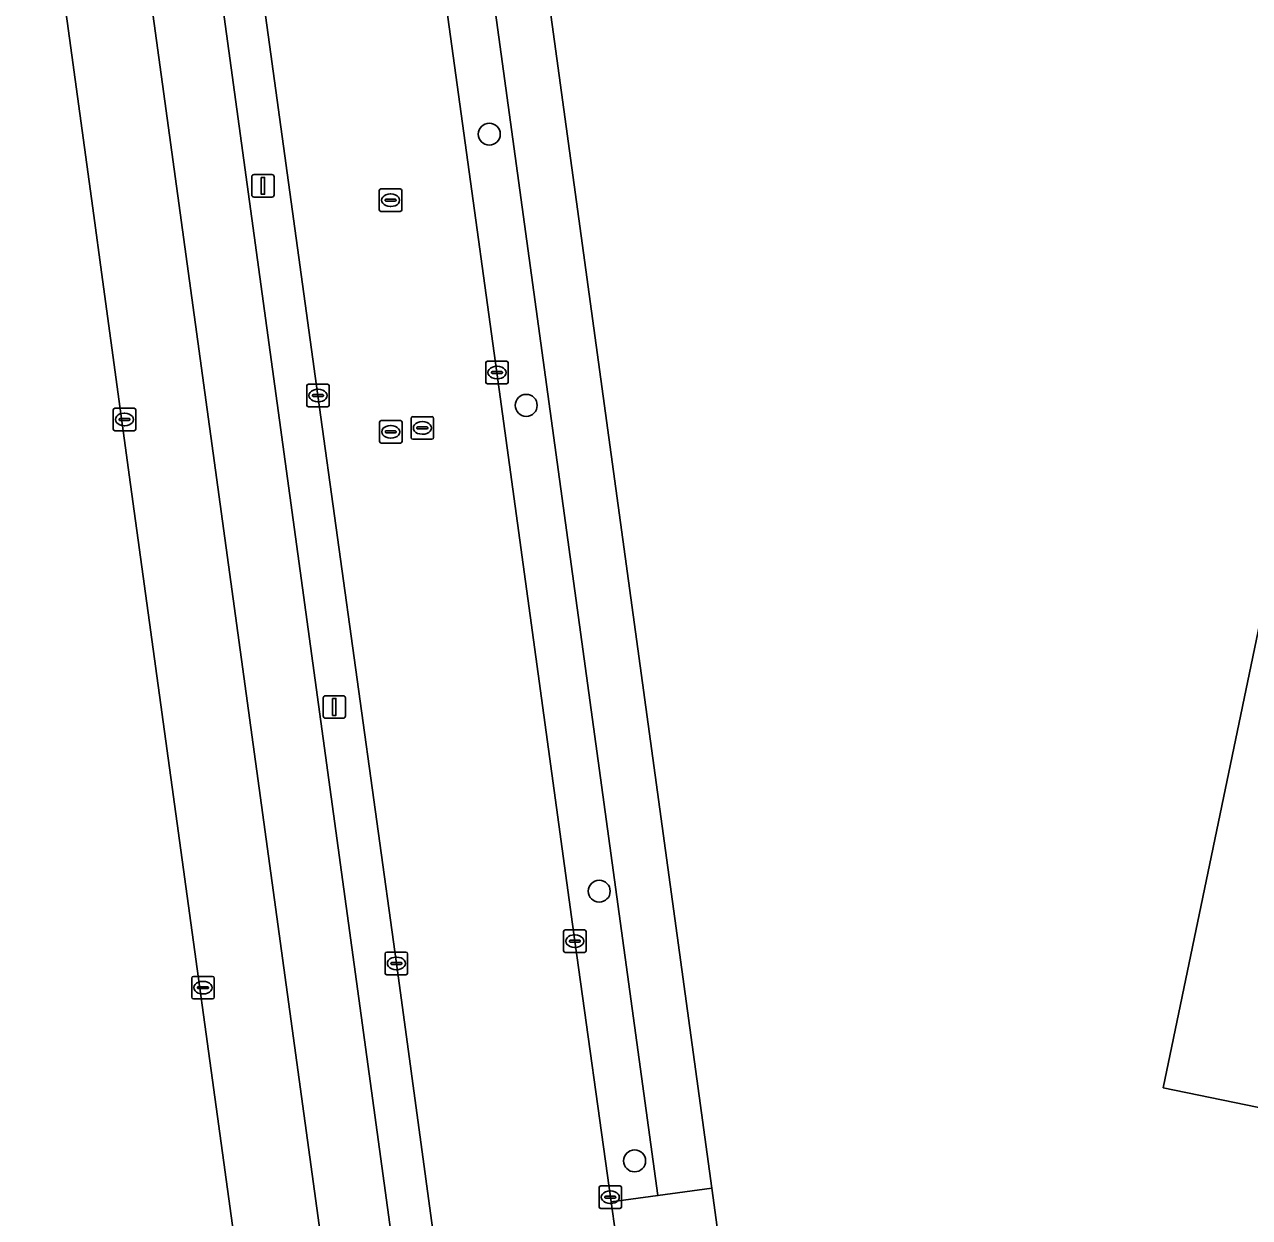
# Model space of a CAD drawing. Extents: x 157692 to 159674, y 381452 to 383291.
# Drawn here: x 157849.2 to 157903.6, y 382513.5 to 382566.6 of the extents above; entities that cross this region are included whole.
import ezdxf

# ---------------------------------------------------------------- set-up
doc = ezdxf.new("R2010")
doc.units = 0
for name, color, linetype in [('IMGEO_Berm_groen', 7, 'Continuous'), ('IMGEO_Boom', 7, 'Continuous'), ('IMGEO_Erf', 7, 'Continuous'), ('IMGEO_Fietspad_gesloten', 7, 'Continuous'), ('IMGEO_Groenvoorziening', 7, 'Continuous'), ('IMGEO_Hek', 7, 'Continuous'), ('IMGEO_Kolk', 7, 'Continuous'), ('IMGEO_Lichtmast', 7, 'Continuous'), ('IMGEO_Pand', 7, 'Continuous'), ('IMGEO_Rijbaan_lokaal_gesloten', 7, 'Continuous'), ('IMGEO_Rijbaan_lokaal_open', 7, 'Continuous'), ('IMGEO_Rioolput', 7, 'Continuous'), ('IMGEO_Voetpad_open', 7, 'Continuous')]:
    doc.layers.add(name, color=color, linetype=linetype)

msp = doc.modelspace()

# ---------------------------------------------------------------- linework, layer by layer
at = {"layer": 'IMGEO_Berm_groen'}
msp.add_lwpolyline([(157870.251, 382492.759), (157869.036, 382501.141), (157867.683, 382510.478), (157865.716, 382524.835), (157862.233, 382550.071), (157857.198, 382586.66), (157854.833, 382603.977), (157852.717, 382619.31), (157849.948, 382639.628), (157846.877, 382661.921), (157845.339, 382672.996), (157843.533, 382672.745), (157867.113, 382500.927), (157867.24, 382500), (157868.205, 382492.966), (157871.67, 382467.768), (157873.42, 382468.013)], dxfattribs=at)
msp.add_lwpolyline([(157859.976, 382641.01), (157859.402, 382645.177), (157857.262, 382644.89), (157857.821, 382640.787), (157860.619, 382620.49), (157862.977, 382603.603), (157865.125, 382587.728), (157867.242, 382572.387), (157870.185, 382551.093), (157873.644, 382525.826), (157875.263, 382514.236), (157877.338, 382514.52)], close=True, dxfattribs=at)
at = {"layer": 'IMGEO_Boom'}
for centre in [(157869.844, 382561.687), (157871.487, 382549.635), (157874.731, 382528.045), (157876.303, 382516.061)]:
    msp.add_circle(centre, 0.489, dxfattribs=at)
at = {"layer": 'IMGEO_Erf'}
for points in [[(157849.329, 382736.105), (157849.496, 382735.716), (157860.477, 382656.01), (157860.942, 382652.634), (157861.922, 382645.515), (157862.017, 382644.827), (157861.9, 382644.854), (157879.737, 382514.849), (157880.839, 382506.814), (157884.968, 382476.724), (157885.28, 382474.45)], [(157905.047, 382518.218), (157899.797, 382519.307), (157909.451, 382565.735)]]:
    msp.add_lwpolyline(points, dxfattribs=at)
at = {"layer": 'IMGEO_Fietspad_gesloten'}
for points in [[(157827.422, 382742.478), (157827.472, 382742.029), (157828.009, 382738.038), (157829.4, 382726.43), (157830.593, 382716.477), (157831.058, 382712.593), (157833.247, 382696.605), (157833.769, 382692.793), (157852.273, 382558.072), (157852.607, 382555.554), (157853.905, 382546.116), (157860.225, 382500.162), (157860.247, 382500), (157861.891, 382488.05), (157876.604, 382381.766)], [(157876.492, 382383.547), (157876.234, 382386.126), (157876.305, 382386.136), (157879.715, 382386.626), (157871.415, 382447.531), (157870.939, 382451.008), (157868.952, 382465.548), (157868.415, 382469.211), (157865.845, 382488.107), (157864.022, 382500.584), (157837.599, 382692.951)]]:
    msp.add_lwpolyline(points, dxfattribs=at)
at = {"layer": 'IMGEO_Groenvoorziening'}
msp.add_lwpolyline([(157861.891, 382488.05), (157860.247, 382500), (157860.225, 382500.162), (157853.905, 382546.116), (157852.607, 382555.554), (157852.273, 382558.072), (157833.769, 382692.793), (157833.247, 382696.605), (157831.058, 382712.593), (157830.593, 382716.477), (157828.662, 382716.174), (157829.632, 382710.335), (157809.043, 382706.922), (157804.833, 382732.059), (157825.448, 382735.546), (157827.018, 382726.047), (157827.098, 382726.06), (157825.704, 382737.646), (157825.14, 382742.746)], dxfattribs=at)
at = {"layer": 'IMGEO_Hek'}
for points in [[(157879.737, 382514.849), (157861.9, 382644.854)], [(157880.839, 382506.814), (157879.737, 382514.849)]]:
    msp.add_lwpolyline(points, dxfattribs=at)
at = {"layer": 'IMGEO_Kolk'}
for p, q in [((157869.689, 382550.667), (157869.689, 382551.519)), ((157869.764, 382551.593), (157870.616, 382551.593)), ((157870.177, 382551.373), (157870.202, 382551.373)), ((157870.69, 382551.519), (157870.69, 382550.667)), ((157869.948, 382551.087), (157869.948, 382551.099)), ((157870.386, 382551.05), (157869.988, 382551.05)), ((157869.991, 382551.136), (157870.389, 382551.136)), ((157870.432, 382551.099), (157870.432, 382551.087)), ((157861.734, 382549.645), (157861.734, 382550.497)), ((157861.809, 382550.571), (157862.661, 382550.571)), ((157862.222, 382550.351), (157862.247, 382550.351)), ((157862.735, 382550.497), (157862.735, 382549.645)), ((157870.616, 382550.593), (157869.764, 382550.593)), ((157870.2, 382550.813), (157870.175, 382550.813)), ((157861.993, 382550.065), (157861.993, 382550.077)), ((157862.431, 382550.028), (157862.033, 382550.028)), ((157862.036, 382550.114), (157862.434, 382550.114)), ((157862.245, 382549.791), (157862.22, 382549.791)), ((157862.477, 382550.077), (157862.477, 382550.065)), ((157853.136, 382548.583), (157853.136, 382549.435)), ((157853.211, 382549.509), (157854.063, 382549.509)), ((157853.624, 382549.289), (157853.649, 382549.289)), ((157854.137, 382549.435), (157854.137, 382548.583)), ((157862.661, 382549.571), (157861.809, 382549.571)), ((157853.395, 382549.003), (157853.395, 382549.015)), ((157853.833, 382548.966), (157853.435, 382548.966)), ((157853.438, 382549.052), (157853.836, 382549.052)), ((157853.647, 382548.729), (157853.622, 382548.729)), ((157853.879, 382549.015), (157853.879, 382549.003)), ((157854.063, 382548.509), (157853.211, 382548.509)), ((157873.223, 382526.326), (157874.075, 382526.326)), ((157873.148, 382525.4), (157873.148, 382526.252)), ((157873.407, 382525.82), (157873.407, 382525.832)), ((157873.845, 382525.783), (157873.447, 382525.783)), ((157873.45, 382525.869), (157873.848, 382525.869)), ((157873.636, 382526.106), (157873.661, 382526.106)), ((157873.891, 382525.832), (157873.891, 382525.82)), ((157874.149, 382526.252), (157874.149, 382525.4)), ((157865.217, 382524.409), (157865.217, 382525.261)), ((157865.292, 382525.335), (157866.144, 382525.335)), ((157866.218, 382525.261), (157866.218, 382524.409)), ((157874.075, 382525.326), (157873.223, 382525.326)), ((157873.659, 382525.546), (157873.634, 382525.546)), ((157865.476, 382524.829), (157865.476, 382524.841)), ((157865.914, 382524.792), (157865.516, 382524.792)), ((157865.519, 382524.878), (157865.917, 382524.878)), ((157865.705, 382525.115), (157865.73, 382525.115)), ((157865.96, 382524.841), (157865.96, 382524.829)), ((157856.622, 382523.333), (157856.622, 382524.185)), ((157856.697, 382524.259), (157857.549, 382524.259)), ((157857.623, 382524.185), (157857.623, 382523.333)), ((157866.144, 382524.335), (157865.292, 382524.335)), ((157865.728, 382524.555), (157865.703, 382524.555)), ((157856.881, 382523.753), (157856.881, 382523.765)), ((157857.319, 382523.716), (157856.921, 382523.716)), ((157856.924, 382523.802), (157857.322, 382523.802)), ((157857.11, 382524.039), (157857.135, 382524.039)), ((157857.365, 382523.765), (157857.365, 382523.753)), ((157857.549, 382523.259), (157856.697, 382523.259)), ((157857.133, 382523.479), (157857.108, 382523.479)), ((157874.798, 382514.946), (157875.65, 382514.946)), ((157874.723, 382514.02), (157874.723, 382514.872)), ((157874.982, 382514.44), (157874.982, 382514.452)), ((157875.42, 382514.403), (157875.022, 382514.403)), ((157875.025, 382514.489), (157875.423, 382514.489)), ((157875.211, 382514.726), (157875.236, 382514.726)), ((157875.466, 382514.452), (157875.466, 382514.44)), ((157875.724, 382514.872), (157875.724, 382514.02)), ((157875.65, 382513.946), (157874.798, 382513.946)), ((157875.234, 382514.166), (157875.209, 382514.166))]:
    msp.add_line(p, q, dxfattribs=at)
for points in [[(157869.689, 382550.667), (157869.689, 382551.519)], [(157869.764, 382551.593), (157870.616, 382551.593)], [(157870.69, 382551.519), (157870.69, 382550.667)], [(157861.734, 382549.645), (157861.734, 382550.497)], [(157861.809, 382550.571), (157862.661, 382550.571)], [(157862.735, 382550.497), (157862.735, 382549.645)], [(157870.616, 382550.593), (157869.764, 382550.593)], [(157853.136, 382548.583), (157853.136, 382549.435)], [(157853.211, 382549.509), (157854.063, 382549.509)], [(157854.137, 382549.435), (157854.137, 382548.583)], [(157862.661, 382549.571), (157861.809, 382549.571)], [(157854.063, 382548.509), (157853.211, 382548.509)], [(157873.223, 382526.326), (157874.075, 382526.326)], [(157873.148, 382525.4), (157873.148, 382526.252)], [(157874.149, 382526.252), (157874.149, 382525.4)], [(157865.217, 382524.409), (157865.217, 382525.261)], [(157865.292, 382525.335), (157866.144, 382525.335)], [(157866.218, 382525.261), (157866.218, 382524.409)], [(157874.075, 382525.326), (157873.223, 382525.326)], [(157856.622, 382523.333), (157856.622, 382524.185)], [(157856.697, 382524.259), (157857.549, 382524.259)], [(157857.623, 382524.185), (157857.623, 382523.333)], [(157866.144, 382524.335), (157865.292, 382524.335)], [(157857.549, 382523.259), (157856.697, 382523.259)], [(157874.798, 382514.946), (157875.65, 382514.946)], [(157874.723, 382514.02), (157874.723, 382514.872)], [(157875.724, 382514.872), (157875.724, 382514.02)], [(157875.65, 382513.946), (157874.798, 382513.946)]]:
    msp.add_lwpolyline(points, dxfattribs=at)
for centre, radius, start, end in [((157869.766, 382551.517), 0.0765, 91.552, 178.448), ((157869.766, 382551.517), 0.0765, 91.552, 178.448), ((157870.614, 382551.517), 0.0765, 1.552, 88.448), ((157870.614, 382551.517), 0.0765, 1.552, 88.448), ((157869.988, 382551.096), 0.0403, 85.8775, 175.7526), ((157869.985, 382551.086), 0.0366, 178.938, 274.7102), ((157870.389, 382551.093), 0.043, 264.8664, 352.4533), ((157870.393, 382551.098), 0.0386, 1.7309, 96.639), ((157861.811, 382550.495), 0.0765, 91.552, 178.448), ((157861.811, 382550.495), 0.0765, 91.552, 178.448), ((157862.659, 382550.495), 0.0765, 1.552, 88.448), ((157862.659, 382550.495), 0.0765, 1.552, 88.448), ((157869.766, 382550.669), 0.0765, 181.552, 268.448), ((157869.766, 382550.669), 0.0765, 181.552, 268.448), ((157870.614, 382550.669), 0.0765, 271.552, 358.448), ((157870.614, 382550.669), 0.0765, 271.552, 358.448), ((157862.033, 382550.074), 0.0403, 85.8775, 175.7526), ((157862.03, 382550.064), 0.0366, 178.938, 274.7102), ((157862.434, 382550.071), 0.043, 264.8664, 352.4533), ((157862.438, 382550.076), 0.0386, 1.7309, 96.639), ((157853.213, 382549.433), 0.0765, 91.552, 178.448), ((157853.213, 382549.433), 0.0765, 91.552, 178.448), ((157854.061, 382549.433), 0.0765, 1.552, 88.448), ((157854.061, 382549.433), 0.0765, 1.552, 88.448), ((157861.811, 382549.647), 0.0765, 181.552, 268.448), ((157861.811, 382549.647), 0.0765, 181.552, 268.448), ((157862.659, 382549.647), 0.0765, 271.552, 358.448), ((157862.659, 382549.647), 0.0765, 271.552, 358.448), ((157853.435, 382549.012), 0.0403, 85.8775, 175.7526), ((157853.432, 382549.002), 0.0366, 178.938, 274.7102), ((157853.836, 382549.009), 0.043, 264.8664, 352.4533), ((157853.84, 382549.014), 0.0386, 1.7309, 96.639), ((157853.213, 382548.585), 0.0765, 181.552, 268.448), ((157853.213, 382548.585), 0.0765, 181.552, 268.448), ((157854.061, 382548.585), 0.0765, 271.552, 358.448), ((157854.061, 382548.585), 0.0765, 271.552, 358.448), ((157873.225, 382526.25), 0.0765, 91.552, 178.448), ((157873.225, 382526.25), 0.0765, 91.552, 178.448), ((157874.073, 382526.25), 0.0765, 1.552, 88.448), ((157874.073, 382526.25), 0.0765, 1.552, 88.448), ((157873.447, 382525.829), 0.0403, 85.8775, 175.7526), ((157873.444, 382525.819), 0.0366, 178.938, 274.7102), ((157873.848, 382525.826), 0.043, 264.8664, 352.4533), ((157873.852, 382525.831), 0.0386, 1.7309, 96.639), ((157865.294, 382525.259), 0.0765, 91.552, 178.448), ((157865.294, 382525.259), 0.0765, 91.552, 178.448), ((157866.142, 382525.259), 0.0765, 1.552, 88.448), ((157866.142, 382525.259), 0.0765, 1.552, 88.448), ((157873.225, 382525.402), 0.0765, 181.552, 268.448), ((157873.225, 382525.402), 0.0765, 181.552, 268.448), ((157874.073, 382525.402), 0.0765, 271.552, 358.448), ((157874.073, 382525.402), 0.0765, 271.552, 358.448), ((157865.516, 382524.838), 0.0403, 85.8775, 175.7526), ((157865.513, 382524.828), 0.0366, 178.938, 274.7102), ((157865.917, 382524.835), 0.043, 264.8664, 352.4533), ((157865.921, 382524.84), 0.0386, 1.7309, 96.639), ((157856.699, 382524.183), 0.0765, 91.552, 178.448), ((157856.699, 382524.183), 0.0765, 91.552, 178.448), ((157857.547, 382524.183), 0.0765, 1.552, 88.448), ((157857.547, 382524.183), 0.0765, 1.552, 88.448), ((157865.294, 382524.411), 0.0765, 181.552, 268.448), ((157865.294, 382524.411), 0.0765, 181.552, 268.448), ((157866.142, 382524.411), 0.0765, 271.552, 358.448), ((157866.142, 382524.411), 0.0765, 271.552, 358.448), ((157856.921, 382523.762), 0.0403, 85.8775, 175.7526), ((157856.918, 382523.752), 0.0366, 178.938, 274.7102), ((157857.322, 382523.759), 0.043, 264.8664, 352.4533), ((157857.326, 382523.764), 0.0386, 1.7309, 96.639), ((157856.699, 382523.335), 0.0765, 181.552, 268.448), ((157856.699, 382523.335), 0.0765, 181.552, 268.448), ((157857.547, 382523.335), 0.0765, 271.552, 358.448), ((157857.547, 382523.335), 0.0765, 271.552, 358.448), ((157874.8, 382514.87), 0.0765, 91.552, 178.448), ((157874.8, 382514.87), 0.0765, 91.552, 178.448), ((157875.648, 382514.87), 0.0765, 1.552, 88.448), ((157875.648, 382514.87), 0.0765, 1.552, 88.448), ((157875.022, 382514.449), 0.0403, 85.8775, 175.7526), ((157875.019, 382514.439), 0.0366, 178.938, 274.7102), ((157875.423, 382514.446), 0.043, 264.8664, 352.4533), ((157875.427, 382514.451), 0.0386, 1.7309, 96.639), ((157874.8, 382514.022), 0.0765, 181.552, 268.448), ((157874.8, 382514.022), 0.0765, 181.552, 268.448), ((157875.648, 382514.022), 0.0765, 271.552, 358.448), ((157875.648, 382514.022), 0.0765, 271.552, 358.448)]:
    msp.add_arc(centre, radius, start, end, dxfattribs=at)
for centre, major_axis, ratio, start_param, end_param in [((157870.176, 382551.093), (-0.387, 0.002), 0.722429, 4.712389, 7.853982), ((157870.201, 382551.093), (-0.39, 0.002), 0.717154, 1.570796, 4.712389), ((157862.221, 382550.071), (-0.387, 0.002), 0.722429, 4.712389, 7.853982), ((157862.246, 382550.071), (-0.39, 0.002), 0.717154, 1.570796, 4.712389), ((157853.623, 382549.009), (-0.387, 0.002), 0.722429, 4.712389, 7.853982), ((157853.648, 382549.009), (-0.39, 0.002), 0.717154, 1.570796, 4.712389), ((157873.635, 382525.826), (-0.387, 0.002), 0.722429, 4.712389, 7.853982), ((157873.66, 382525.826), (-0.39, 0.002), 0.717154, 1.570796, 4.712389), ((157865.704, 382524.835), (-0.387, 0.002), 0.722429, 4.712389, 7.853982), ((157865.729, 382524.835), (-0.39, 0.002), 0.717154, 1.570796, 4.712389), ((157857.109, 382523.759), (-0.387, 0.002), 0.722429, 4.712389, 7.853982), ((157857.134, 382523.759), (-0.39, 0.002), 0.717154, 1.570796, 4.712389), ((157875.21, 382514.446), (-0.387, 0.002), 0.722429, 4.712389, 7.853982), ((157875.235, 382514.446), (-0.39, 0.002), 0.717154, 1.570796, 4.712389)]:
    msp.add_ellipse(centre, major_axis=major_axis, ratio=ratio, start_param=start_param, end_param=end_param, dxfattribs=at)
at = {"layer": 'IMGEO_Lichtmast'}
for p, q in [((157859.292, 382558.99), (157859.292, 382559.79)), ((157859.292, 382559.79), (157859.292, 382558.99)), ((157859.392, 382559.89), (157860.182, 382559.89)), ((157860.182, 382559.89), (157859.392, 382559.89)), ((157860.282, 382559.79), (157860.282, 382558.99)), ((157860.282, 382558.99), (157860.282, 382559.79)), ((157860.182, 382558.89), (157859.392, 382558.89)), ((157859.392, 382558.89), (157860.182, 382558.89)), ((157862.564, 382536.733), (157863.354, 382536.733)), ((157863.354, 382536.733), (157862.564, 382536.733)), ((157862.464, 382535.833), (157862.464, 382536.633)), ((157862.464, 382536.633), (157862.464, 382535.833)), ((157863.454, 382536.633), (157863.454, 382535.833)), ((157863.454, 382535.833), (157863.454, 382536.633)), ((157863.354, 382535.733), (157862.564, 382535.733)), ((157862.564, 382535.733), (157863.354, 382535.733))]:
    msp.add_line(p, q, dxfattribs=at)
for points in [[(157859.712, 382559.765), (157859.862, 382559.765), (157859.862, 382559.015), (157859.712, 382559.015), (157859.712, 382559.765)], [(157862.884, 382536.608), (157863.034, 382536.608), (157863.034, 382535.858), (157862.884, 382535.858), (157862.884, 382536.608)]]:
    msp.add_lwpolyline(points, dxfattribs=at)
for centre, start, end in [((157859.392, 382559.79), 90, 180), ((157859.392, 382559.79), 90, 180), ((157860.182, 382559.79), 0, 90), ((157860.182, 382559.79), 360, 90), ((157859.392, 382558.99), 180, 270), ((157859.392, 382558.99), 180, 270), ((157860.182, 382558.99), 270, 0), ((157860.182, 382558.99), 270, 0), ((157862.564, 382536.633), 90, 180), ((157862.564, 382536.633), 90, 180), ((157863.354, 382536.633), 0, 90), ((157863.354, 382536.633), 360, 90), ((157862.564, 382535.833), 180, 270), ((157862.564, 382535.833), 180, 270), ((157863.354, 382535.833), 270, 0), ((157863.354, 382535.833), 270, 0)]:
    msp.add_arc(centre, 0.1, start, end, dxfattribs=at)
at = {"layer": 'IMGEO_Pand'}
msp.add_lwpolyline([(157909.451, 382565.735), (157899.797, 382519.307), (157905.047, 382518.218)], dxfattribs=at)
at = {"layer": 'IMGEO_Rijbaan_lokaal_gesloten'}
for points in [[(157849.237, 382703.723), (157847.918, 382713.491), (157847.304, 382718.207), (157839.35, 382717.16), (157840.516, 382708.309), (157841.324, 382702.531), (157844.226, 382681.246), (157845.318, 382673.152), (157845.339, 382672.996), (157846.877, 382661.921), (157849.948, 382639.628), (157852.717, 382619.31), (157854.833, 382603.977), (157857.198, 382586.66), (157862.233, 382550.071), (157865.716, 382524.835), (157867.683, 382510.478), (157869.036, 382501.141), (157870.251, 382492.759), (157872.683, 382475.083), (157880.509, 382476.111)], [(157880.291, 382477.563), (157876.948, 382502.021), (157876.381, 382506.167), (157875.651, 382511.46), (157875.263, 382514.236), (157873.644, 382525.826), (157870.185, 382551.093), (157867.242, 382572.387), (157865.125, 382587.728), (157862.977, 382603.603), (157860.619, 382620.49), (157857.821, 382640.787), (157857.262, 382644.89), (157856.295, 382651.993), (157855.835, 382655.374), (157854.782, 382663.105), (157852.148, 382682.426), (157849.237, 382703.723)]]:
    msp.add_lwpolyline(points, dxfattribs=at)
at = {"layer": 'IMGEO_Rijbaan_lokaal_open'}
msp.add_lwpolyline([(157879.737, 382514.849), (157877.338, 382514.52), (157875.263, 382514.236), (157875.651, 382511.46), (157876.381, 382506.167), (157878.443, 382506.466), (157880.839, 382506.814)], close=True, dxfattribs=at)
at = {"layer": 'IMGEO_Rioolput'}
for p, q in [((157864.959, 382558.326), (157864.959, 382559.178)), ((157865.034, 382559.252), (157865.886, 382559.252)), ((157865.447, 382559.032), (157865.472, 382559.032)), ((157865.96, 382559.178), (157865.96, 382558.326)), ((157865.218, 382558.746), (157865.218, 382558.758)), ((157865.656, 382558.709), (157865.258, 382558.709)), ((157865.261, 382558.795), (157865.659, 382558.795)), ((157865.47, 382558.472), (157865.445, 382558.472)), ((157865.702, 382558.758), (157865.702, 382558.746)), ((157865.886, 382558.252), (157865.034, 382558.252)), ((157864.967, 382548.032), (157864.967, 382548.884)), ((157865.042, 382548.958), (157865.894, 382548.958)), ((157865.455, 382548.738), (157865.48, 382548.738)), ((157865.968, 382548.884), (157865.968, 382548.032)), ((157866.371, 382548.206), (157866.371, 382549.058)), ((157866.446, 382549.132), (157867.298, 382549.132)), ((157866.673, 382548.675), (157867.071, 382548.675)), ((157866.859, 382548.912), (157866.884, 382548.912)), ((157867.372, 382549.058), (157867.372, 382548.206)), ((157865.226, 382548.452), (157865.226, 382548.464)), ((157865.664, 382548.415), (157865.266, 382548.415)), ((157865.269, 382548.501), (157865.667, 382548.501)), ((157865.478, 382548.178), (157865.453, 382548.178)), ((157865.71, 382548.464), (157865.71, 382548.452)), ((157867.298, 382548.132), (157866.446, 382548.132)), ((157866.63, 382548.626), (157866.63, 382548.638)), ((157867.068, 382548.589), (157866.67, 382548.589)), ((157866.882, 382548.352), (157866.857, 382548.352)), ((157867.114, 382548.638), (157867.114, 382548.626)), ((157865.894, 382547.958), (157865.042, 382547.958))]:
    msp.add_line(p, q, dxfattribs=at)
for points in [[(157864.959, 382558.326), (157864.959, 382559.178)], [(157865.034, 382559.252), (157865.886, 382559.252)], [(157865.96, 382559.178), (157865.96, 382558.326)], [(157865.886, 382558.252), (157865.034, 382558.252)], [(157864.967, 382548.032), (157864.967, 382548.884)], [(157865.042, 382548.958), (157865.894, 382548.958)], [(157865.968, 382548.884), (157865.968, 382548.032)], [(157866.371, 382548.206), (157866.371, 382549.058)], [(157866.446, 382549.132), (157867.298, 382549.132)], [(157867.372, 382549.058), (157867.372, 382548.206)], [(157867.298, 382548.132), (157866.446, 382548.132)], [(157865.894, 382547.958), (157865.042, 382547.958)]]:
    msp.add_lwpolyline(points, dxfattribs=at)
for centre, radius, start, end in [((157865.036, 382559.176), 0.0765, 91.552, 178.448), ((157865.036, 382559.176), 0.0765, 91.552, 178.448), ((157865.884, 382559.176), 0.0765, 1.552, 88.448), ((157865.884, 382559.176), 0.0765, 1.552, 88.448), ((157865.258, 382558.755), 0.0403, 85.8775, 175.7526), ((157865.255, 382558.745), 0.0366, 178.938, 274.7102), ((157865.659, 382558.752), 0.043, 264.8664, 352.4533), ((157865.663, 382558.757), 0.0386, 1.7309, 96.639), ((157865.036, 382558.328), 0.0765, 181.552, 268.448), ((157865.036, 382558.328), 0.0765, 181.552, 268.448), ((157865.884, 382558.328), 0.0765, 271.552, 358.448), ((157865.884, 382558.328), 0.0765, 271.552, 358.448), ((157865.044, 382548.882), 0.0765, 91.552, 178.448), ((157865.044, 382548.882), 0.0765, 91.552, 178.448), ((157865.892, 382548.882), 0.0765, 1.552, 88.448), ((157865.892, 382548.882), 0.0765, 1.552, 88.448), ((157866.448, 382549.056), 0.0765, 91.552, 178.448), ((157866.448, 382549.056), 0.0765, 91.552, 178.448), ((157866.67, 382548.635), 0.0403, 85.8775, 175.7526), ((157867.075, 382548.637), 0.0386, 1.7309, 96.639), ((157867.296, 382549.056), 0.0765, 1.552, 88.448), ((157867.296, 382549.056), 0.0765, 1.552, 88.448), ((157865.266, 382548.461), 0.0403, 85.8775, 175.7526), ((157865.263, 382548.451), 0.0366, 178.938, 274.7102), ((157865.667, 382548.458), 0.043, 264.8664, 352.4533), ((157865.671, 382548.463), 0.0386, 1.7309, 96.639), ((157866.448, 382548.208), 0.0765, 181.552, 268.448), ((157866.448, 382548.208), 0.0765, 181.552, 268.448), ((157866.667, 382548.625), 0.0366, 178.938, 274.7102), ((157867.071, 382548.632), 0.043, 264.8664, 352.4533), ((157867.296, 382548.208), 0.0765, 271.552, 358.448), ((157867.296, 382548.208), 0.0765, 271.552, 358.448), ((157865.044, 382548.034), 0.0765, 181.552, 268.448), ((157865.044, 382548.034), 0.0765, 181.552, 268.448), ((157865.892, 382548.034), 0.0765, 271.552, 358.448), ((157865.892, 382548.034), 0.0765, 271.552, 358.448)]:
    msp.add_arc(centre, radius, start, end, dxfattribs=at)
for centre, major_axis, ratio, start_param, end_param in [((157865.446, 382558.752), (-0.387, 0.002), 0.722429, 4.712389, 7.853982), ((157865.471, 382558.752), (-0.39, 0.002), 0.717154, 1.570796, 4.712389), ((157865.454, 382548.458), (-0.387, 0.002), 0.722429, 4.712389, 7.853982), ((157865.479, 382548.458), (-0.39, 0.002), 0.717154, 1.570796, 4.712389), ((157866.858, 382548.632), (-0.387, 0.002), 0.722429, 4.712389, 7.853982), ((157866.883, 382548.632), (-0.39, 0.002), 0.717154, 1.570796, 4.712389)]:
    msp.add_ellipse(centre, major_axis=major_axis, ratio=ratio, start_param=start_param, end_param=end_param, dxfattribs=at)
at = {"layer": 'IMGEO_Voetpad_open'}
for points in [[(157844.857, 382674.148), (157841.776, 382678.219), (157841.77, 382678.604), (157841.695, 382678.963), (157839.11, 382697.652), (157839.088, 382698.028), (157839.126, 382698.445), (157839.729, 382702.712), (157839.437, 382702.779), (157837.549, 382716.923), (157834.433, 382716.512), (157837.599, 382692.951), (157864.022, 382500.584), (157865.845, 382488.107), (157868.415, 382469.211)], [(157870.701, 382467.632), (157871.67, 382467.768), (157868.205, 382492.966), (157867.24, 382500), (157867.113, 382500.927), (157843.533, 382672.745)]]:
    msp.add_lwpolyline(points, dxfattribs=at)
msp.add_lwpolyline([(157859.402, 382645.177), (157859.976, 382641.01), (157877.338, 382514.52), (157879.737, 382514.849), (157861.9, 382644.854), (157862.017, 382644.827), (157861.922, 382645.515)], close=True, dxfattribs=at)

doc.saveas('drawing.dxf')
